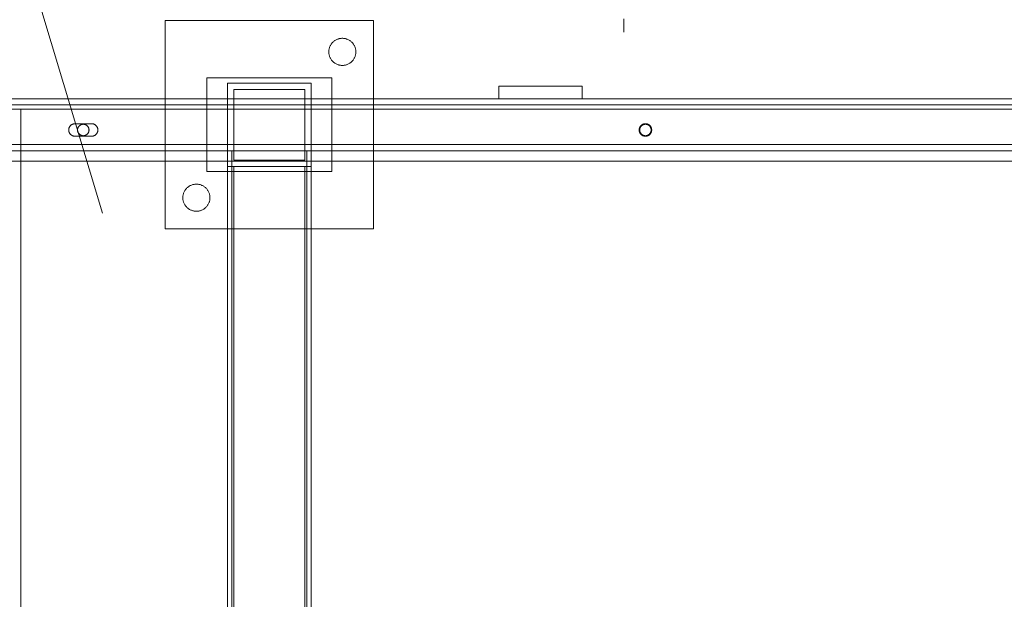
# Model space of a CAD drawing. Header units: millimetres. Extents: x -1970 to 61924, y -58230 to 6847.
# Tile 611 of 656: x 26100 to 26573, y -17990 to -17712. Entities that reach past the tile are written whole.
import ezdxf

# ---------------------------------------------------------------- set-up
doc = ezdxf.new("R2010")
doc.units = ezdxf.units.MM
doc.layers.add('COTAS_P', color=1, linetype='Continuous', lineweight=0)
doc.layers.add('superior_C05', color=7, linetype='Continuous', lineweight=0)
doc.dimstyles.new('R19_100', dxfattribs={"dimtxt": 250, "dimasz": 150, "dimexe": 150, "dimexo": 80, "dimgap": 100, "dimtad": 1, "dimtih": 1, "dimtoh": 1, "dimdsep": 46, "dimcen": 0.09, "dimadec": 0, "dimazin": 0, "dimtfac": 1, "dimtdec": 4, "dimtofl": 0, "dimtmove": 0, "dimatfit": 3, "dimfxl": 1, "dimtolj": 1, "dimtzin": 0, "dimarcsym": 0})

# ---------------------------------------------------------------- blocks, each defined once
blk = doc.blocks.new('DIM_R26_29')
at = {"layer": 'COTAS_P'}
for p, q in [((24250.07, -17080), (24400.07, -17035)), ((26750.07, -17080), (26600.07, -17035)), ((24250.07, -17980), (24250.07, -17080)), ((24250.07, -17080), (26750.07, -17080)), ((24250.07, -17080), (24400.07, -17125)), ((26750.07, -17080), (26600.07, -17125)), ((26750.07, -17980), (26750.07, -17080))]:
    blk.add_line(p, q, dxfattribs=at)
blk.add_text('2500 P', height=250, dxfattribs=at).set_placement((25500.07, -16980))
blk = doc.blocks.new('DIM_R26_42')
at = {"layer": 'COTAS_P'}
for p, q in [((26095.07, -17655), (26050.07, -17805)), ((26795.07, -17655), (26095.07, -17655)), ((26095.07, -18305), (26095.07, -17655)), ((26095.07, -17655), (26140.07, -17805)), ((26095.07, -18305), (26050.07, -18155)), ((26095.07, -18305), (26140.07, -18155)), ((26795.07, -18305), (26095.07, -18305))]:
    blk.add_line(p, q, dxfattribs=at)
blk.add_text('650 P', height=250, rotation=90, dxfattribs=at).set_placement((25995.07, -17980))

msp = doc.modelspace()

# ---------------------------------------------------------------- linework, layer by layer
at = {"layer": 'superior_C05'}
for p, q in [((26170.067, -17812.5), (26170.067, -17712.5)), ((26170.067, -17712.5), (26270.067, -17712.5)), ((26270.067, -17812.5), (26270.067, -17712.5)), ((26390.067, -17711.613), (26390.067, -17712.867)), ((26390.067, -17712.867), (26390.067, -17713.991)), ((26390.067, -17713.991), (26390.067, -17714.98)), ((26390.067, -17714.98), (26390.067, -17715.832)), ((26390.067, -17715.832), (26390.067, -17716.546)), ((26390.067, -17716.546), (26390.067, -17717.119)), ((26390.067, -17717.119), (26390.067, -17717.55)), ((26390.067, -17717.55), (26390.067, -17717.838)), ((26390.067, -17717.838), (26390.067, -17717.982)), ((26250.088, -17723.322), (26249.886, -17723.575)), ((26250.303, -17723.079), (26250.088, -17723.322)), ((26250.529, -17722.847), (26250.303, -17723.079)), ((26250.767, -17722.626), (26250.529, -17722.847)), ((26251.015, -17722.418), (26250.767, -17722.626)), ((26251.273, -17722.222), (26251.015, -17722.418)), ((26251.541, -17722.04), (26251.273, -17722.222)), ((26251.817, -17721.871), (26251.541, -17722.04)), ((26252.102, -17721.716), (26251.817, -17721.871)), ((26252.394, -17721.575), (26252.102, -17721.716)), ((26252.693, -17721.449), (26252.394, -17721.575)), ((26252.997, -17721.338), (26252.693, -17721.449)), ((26253.307, -17721.243), (26252.997, -17721.338)), ((26253.621, -17721.163), (26253.307, -17721.243)), ((26253.939, -17721.099), (26253.621, -17721.163)), ((26254.259, -17721.05), (26253.939, -17721.099)), ((26254.582, -17721.018), (26254.259, -17721.05)), ((26254.905, -17721.002), (26254.582, -17721.018)), ((26255.23, -17721.002), (26254.905, -17721.002)), ((26255.553, -17721.018), (26255.23, -17721.002)), ((26255.876, -17721.05), (26255.553, -17721.018)), ((26256.196, -17721.099), (26255.876, -17721.05)), ((26256.514, -17721.163), (26256.196, -17721.099)), ((26256.828, -17721.243), (26256.514, -17721.163)), ((26257.138, -17721.338), (26256.828, -17721.243)), ((26257.442, -17721.449), (26257.138, -17721.338)), ((26257.741, -17721.575), (26257.442, -17721.449)), ((26258.033, -17721.716), (26257.741, -17721.575)), ((26258.317, -17721.871), (26258.033, -17721.716)), ((26258.594, -17722.04), (26258.317, -17721.871)), ((26258.862, -17722.222), (26258.594, -17722.04)), ((26259.12, -17722.418), (26258.862, -17722.222)), ((26259.368, -17722.626), (26259.12, -17722.418)), ((26259.606, -17722.847), (26259.368, -17722.626)), ((26259.832, -17723.079), (26259.606, -17722.847)), ((26260.047, -17723.322), (26259.832, -17723.079)), ((26260.249, -17723.575), (26260.047, -17723.322)), ((26248.576, -17727.176), (26248.567, -17727.5)), ((26248.567, -17727.5), (26248.576, -17727.824)), ((26248.6, -17726.853), (26248.576, -17727.176)), ((26248.576, -17727.824), (26248.6, -17728.147)), ((26248.64, -17726.531), (26248.6, -17726.853)), ((26248.6, -17728.147), (26248.64, -17728.469)), ((26248.696, -17726.212), (26248.64, -17726.531)), ((26248.768, -17725.896), (26248.696, -17726.212)), ((26248.856, -17725.584), (26248.768, -17725.896)), ((26248.959, -17725.277), (26248.856, -17725.584)), ((26249.078, -17724.975), (26248.959, -17725.277)), ((26249.211, -17724.68), (26249.078, -17724.975)), ((26249.359, -17724.391), (26249.211, -17724.68)), ((26249.521, -17724.111), (26249.359, -17724.391)), ((26249.697, -17723.838), (26249.521, -17724.111)), ((26249.886, -17723.575), (26249.697, -17723.838)), ((26260.438, -17723.838), (26260.249, -17723.575)), ((26260.614, -17724.111), (26260.438, -17723.838)), ((26260.776, -17724.391), (26260.614, -17724.111)), ((26260.924, -17724.68), (26260.776, -17724.391)), ((26261.057, -17724.975), (26260.924, -17724.68)), ((26261.175, -17725.277), (26261.057, -17724.975)), ((26261.279, -17725.584), (26261.175, -17725.277)), ((26261.366, -17725.896), (26261.279, -17725.584)), ((26261.439, -17726.212), (26261.366, -17725.896)), ((26261.495, -17726.531), (26261.439, -17726.212)), ((26261.535, -17726.853), (26261.495, -17726.531)), ((26261.495, -17728.469), (26261.535, -17728.147)), ((26261.559, -17727.176), (26261.535, -17726.853)), ((26261.535, -17728.147), (26261.559, -17727.824)), ((26261.567, -17727.5), (26261.559, -17727.176)), ((26261.567, -17727.5), (26261.559, -17727.824)), ((26248.64, -17728.469), (26248.696, -17728.788)), ((26248.696, -17728.788), (26248.768, -17729.104)), ((26248.768, -17729.104), (26248.856, -17729.416)), ((26248.856, -17729.416), (26248.959, -17729.723)), ((26248.959, -17729.723), (26249.078, -17730.025)), ((26249.078, -17730.025), (26249.211, -17730.32)), ((26249.211, -17730.32), (26249.359, -17730.609)), ((26249.359, -17730.609), (26249.521, -17730.889)), ((26249.521, -17730.889), (26249.697, -17731.162)), ((26249.697, -17731.162), (26249.886, -17731.425)), ((26249.886, -17731.425), (26250.088, -17731.678)), ((26250.088, -17731.678), (26250.303, -17731.921)), ((26250.303, -17731.921), (26250.529, -17732.153)), ((26250.529, -17732.153), (26250.767, -17732.374)), ((26250.767, -17732.374), (26251.015, -17732.582)), ((26251.015, -17732.582), (26251.273, -17732.778)), ((26251.273, -17732.778), (26251.541, -17732.96)), ((26251.541, -17732.96), (26251.817, -17733.129)), ((26258.317, -17733.129), (26258.594, -17732.96)), ((26258.594, -17732.96), (26258.862, -17732.778)), ((26258.862, -17732.778), (26259.12, -17732.582)), ((26259.12, -17732.582), (26259.368, -17732.374)), ((26259.368, -17732.374), (26259.606, -17732.153)), ((26259.606, -17732.153), (26259.832, -17731.921)), ((26259.832, -17731.921), (26260.047, -17731.678)), ((26260.047, -17731.678), (26260.249, -17731.425)), ((26260.249, -17731.425), (26260.438, -17731.162)), ((26260.438, -17731.162), (26260.614, -17730.889)), ((26260.614, -17730.889), (26260.776, -17730.609)), ((26260.776, -17730.609), (26260.924, -17730.32)), ((26260.924, -17730.32), (26261.057, -17730.025)), ((26261.057, -17730.025), (26261.175, -17729.723)), ((26261.175, -17729.723), (26261.279, -17729.416)), ((26261.279, -17729.416), (26261.366, -17729.104)), ((26261.366, -17729.104), (26261.439, -17728.788)), ((26261.439, -17728.788), (26261.495, -17728.469)), ((26251.817, -17733.129), (26252.102, -17733.284)), ((26252.102, -17733.284), (26252.394, -17733.425)), ((26252.394, -17733.425), (26252.693, -17733.551)), ((26252.693, -17733.551), (26252.997, -17733.662)), ((26252.997, -17733.662), (26253.307, -17733.757)), ((26253.307, -17733.757), (26253.621, -17733.837)), ((26253.621, -17733.837), (26253.939, -17733.901)), ((26253.939, -17733.901), (26254.259, -17733.95)), ((26254.259, -17733.95), (26254.582, -17733.982)), ((26254.582, -17733.982), (26254.905, -17733.998)), ((26254.905, -17733.998), (26255.23, -17733.998)), ((26255.23, -17733.998), (26255.553, -17733.982)), ((26255.553, -17733.982), (26255.876, -17733.95)), ((26255.876, -17733.95), (26256.196, -17733.901)), ((26256.196, -17733.901), (26256.514, -17733.837)), ((26256.514, -17733.837), (26256.828, -17733.757)), ((26256.828, -17733.757), (26257.138, -17733.662)), ((26257.138, -17733.662), (26257.442, -17733.551)), ((26257.442, -17733.551), (26257.741, -17733.425)), ((26257.741, -17733.425), (26258.033, -17733.284)), ((26258.033, -17733.284), (26258.317, -17733.129)), ((26190.067, -17785), (26190.067, -17740)), ((26190.067, -17740), (26250.067, -17740)), ((26250.067, -17785), (26250.067, -17740)), ((26200.067, -17782.5), (26200.067, -17742.5)), ((26200.067, -17742.5), (26240.067, -17742.5)), ((26203.067, -17779.5), (26203.067, -17745.5)), ((26203.067, -17745.5), (26237.067, -17745.5)), ((26237.067, -17779.5), (26237.067, -17745.5)), ((26240.067, -17782.5), (26240.067, -17742.5)), ((26330.067, -17750), (26330.067, -17744)), ((26330.067, -17744), (26370.067, -17744)), ((26345.58, -17744), (26345.569, -17744)), ((26345.602, -17744), (26345.58, -17744)), ((26345.636, -17744), (26345.602, -17744)), ((26345.68, -17744), (26345.636, -17744)), ((26345.736, -17744), (26345.68, -17744)), ((26345.802, -17744), (26345.736, -17744)), ((26345.879, -17744), (26345.802, -17744)), ((26345.966, -17744), (26345.879, -17744)), ((26346.063, -17744), (26345.966, -17744)), ((26346.17, -17744), (26346.063, -17744)), ((26346.287, -17744), (26346.17, -17744)), ((26346.414, -17744), (26346.287, -17744)), ((26346.549, -17744), (26346.414, -17744)), ((26346.693, -17744), (26346.549, -17744)), ((26346.846, -17744), (26346.693, -17744)), ((26347.007, -17744), (26346.846, -17744)), ((26347.175, -17744), (26347.007, -17744)), ((26347.35, -17744), (26347.175, -17744)), ((26347.533, -17744), (26347.35, -17744)), ((26347.721, -17744), (26347.533, -17744)), ((26347.915, -17744), (26347.721, -17744)), ((26348.115, -17744), (26347.915, -17744)), ((26348.32, -17744), (26348.115, -17744)), ((26348.528, -17744), (26348.32, -17744)), ((26348.741, -17744), (26348.528, -17744)), ((26348.957, -17744), (26348.741, -17744)), ((26349.176, -17744), (26348.957, -17744)), ((26349.397, -17744), (26349.176, -17744)), ((26349.619, -17744), (26349.397, -17744)), ((26349.843, -17744), (26349.619, -17744)), ((26350.067, -17744), (26349.843, -17744)), ((26350.292, -17744), (26350.067, -17744)), ((26350.516, -17744), (26350.292, -17744)), ((26350.738, -17744), (26350.516, -17744)), ((26350.959, -17744), (26350.738, -17744)), ((26351.178, -17744), (26350.959, -17744)), ((26351.394, -17744), (26351.178, -17744)), ((26351.607, -17744), (26351.394, -17744)), ((26351.815, -17744), (26351.607, -17744)), ((26352.02, -17744), (26351.815, -17744)), ((26352.22, -17744), (26352.02, -17744)), ((26352.414, -17744), (26352.22, -17744)), ((26352.602, -17744), (26352.414, -17744)), ((26352.785, -17744), (26352.602, -17744)), ((26352.96, -17744), (26352.785, -17744)), ((26353.128, -17744), (26352.96, -17744)), ((26353.289, -17744), (26353.128, -17744)), ((26353.442, -17744), (26353.289, -17744)), ((26353.586, -17744), (26353.442, -17744)), ((26353.721, -17744), (26353.586, -17744)), ((26353.848, -17744), (26353.721, -17744)), ((26353.965, -17744), (26353.848, -17744)), ((26354.072, -17744), (26353.965, -17744)), ((26354.169, -17744), (26354.072, -17744)), ((26354.256, -17744), (26354.169, -17744)), ((26354.333, -17744), (26354.256, -17744)), ((26354.399, -17744), (26354.333, -17744)), ((26354.455, -17744), (26354.399, -17744)), ((26354.499, -17744), (26354.455, -17744)), ((26354.533, -17744), (26354.499, -17744)), ((26354.555, -17744), (26354.533, -17744)), ((26354.566, -17744), (26354.555, -17744)), ((26370.067, -17750), (26370.067, -17744)), ((24310.067, -17750), (26690.067, -17750)), ((26330.067, -17750), (26370.067, -17750)), ((26342.09, -17750), (26342.07, -17750)), ((26342.13, -17750), (26342.09, -17750)), ((26342.189, -17750), (26342.13, -17750)), ((26342.268, -17750), (26342.189, -17750)), ((26342.366, -17750), (26342.268, -17750)), ((26342.484, -17750), (26342.366, -17750)), ((26342.62, -17750), (26342.484, -17750)), ((26342.775, -17750), (26342.62, -17750)), ((26342.949, -17750), (26342.775, -17750)), ((26343.139, -17750), (26342.949, -17750)), ((26343.347, -17750), (26343.139, -17750)), ((26343.572, -17750), (26343.347, -17750)), ((26343.813, -17750), (26343.572, -17750)), ((26344.069, -17750), (26343.813, -17750)), ((26344.341, -17750), (26344.069, -17750)), ((26344.626, -17750), (26344.341, -17750)), ((26344.925, -17750), (26344.626, -17750)), ((26345.237, -17750), (26344.925, -17750)), ((26345.561, -17750), (26345.237, -17750)), ((26345.896, -17750), (26345.561, -17750)), ((26345.58, -17750), (26345.569, -17750)), ((26345.602, -17750), (26345.58, -17750)), ((26345.636, -17750), (26345.602, -17750)), ((26345.68, -17750), (26345.636, -17750)), ((26345.736, -17750), (26345.68, -17750)), ((26345.802, -17750), (26345.736, -17750)), ((26345.879, -17750), (26345.802, -17750)), ((26345.966, -17750), (26345.879, -17750)), ((26346.241, -17750), (26345.896, -17750)), ((26346.063, -17750), (26345.966, -17750)), ((26346.17, -17750), (26346.063, -17750)), ((26346.287, -17750), (26346.17, -17750)), ((26346.596, -17750), (26346.241, -17750)), ((26346.414, -17750), (26346.287, -17750)), ((26346.549, -17750), (26346.414, -17750)), ((26346.693, -17750), (26346.549, -17750)), ((26346.96, -17750), (26346.596, -17750)), ((26346.846, -17750), (26346.693, -17750)), ((26347.007, -17750), (26346.846, -17750)), ((26347.331, -17750), (26346.96, -17750)), ((26347.175, -17750), (26347.007, -17750)), ((26347.35, -17750), (26347.175, -17750)), ((26347.709, -17750), (26347.331, -17750)), ((26347.533, -17750), (26347.35, -17750)), ((26347.721, -17750), (26347.533, -17750)), ((26348.093, -17750), (26347.709, -17750)), ((26347.915, -17750), (26347.721, -17750)), ((26348.115, -17750), (26347.915, -17750)), ((26348.482, -17750), (26348.093, -17750)), ((26348.32, -17750), (26348.115, -17750)), ((26348.528, -17750), (26348.32, -17750)), ((26348.875, -17750), (26348.482, -17750)), ((26348.741, -17750), (26348.528, -17750)), ((26348.957, -17750), (26348.741, -17750)), ((26349.271, -17750), (26348.875, -17750)), ((26349.176, -17750), (26348.957, -17750)), ((26349.397, -17750), (26349.176, -17750)), ((26349.669, -17750), (26349.271, -17750)), ((26349.619, -17750), (26349.397, -17750)), ((26349.843, -17750), (26349.619, -17750)), ((26350.067, -17750), (26349.669, -17750)), ((26350.067, -17750), (26349.843, -17750)), ((26350.292, -17750), (26350.067, -17750)), ((26350.067, -17750), (26350.466, -17750)), ((26350.516, -17750), (26350.292, -17750)), ((26350.466, -17750), (26350.864, -17750)), ((26350.738, -17750), (26350.516, -17750)), ((26350.959, -17750), (26350.738, -17750)), ((26350.864, -17750), (26351.26, -17750)), ((26351.178, -17750), (26350.959, -17750)), ((26351.394, -17750), (26351.178, -17750)), ((26351.26, -17750), (26351.653, -17750)), ((26351.607, -17750), (26351.394, -17750)), ((26351.815, -17750), (26351.607, -17750)), ((26351.653, -17750), (26352.042, -17750)), ((26352.02, -17750), (26351.815, -17750)), ((26352.22, -17750), (26352.02, -17750)), ((26352.042, -17750), (26352.426, -17750)), ((26352.414, -17750), (26352.22, -17750)), ((26352.602, -17750), (26352.414, -17750)), ((26352.426, -17750), (26352.804, -17750)), ((26352.785, -17750), (26352.602, -17750)), ((26352.96, -17750), (26352.785, -17750)), ((26352.804, -17750), (26353.175, -17750)), ((26353.128, -17750), (26352.96, -17750)), ((26353.289, -17750), (26353.128, -17750)), ((26353.175, -17750), (26353.539, -17750)), ((26353.442, -17750), (26353.289, -17750)), ((26353.586, -17750), (26353.442, -17750)), ((26353.539, -17750), (26353.894, -17750)), ((26353.721, -17750), (26353.586, -17750)), ((26353.848, -17750), (26353.721, -17750)), ((26353.965, -17750), (26353.848, -17750)), ((26353.894, -17750), (26354.239, -17750)), ((26354.072, -17750), (26353.965, -17750)), ((26354.169, -17750), (26354.072, -17750)), ((26354.256, -17750), (26354.169, -17750)), ((26354.239, -17750), (26354.574, -17750)), ((26354.333, -17750), (26354.256, -17750)), ((26354.399, -17750), (26354.333, -17750)), ((26354.455, -17750), (26354.399, -17750)), ((26354.499, -17750), (26354.455, -17750)), ((26354.533, -17750), (26354.499, -17750)), ((26354.555, -17750), (26354.533, -17750)), ((26354.566, -17750), (26354.555, -17750)), ((26354.574, -17750), (26354.898, -17750)), ((26354.898, -17750), (26355.21, -17750)), ((26355.21, -17750), (26355.509, -17750)), ((26355.509, -17750), (26355.794, -17750)), ((26355.794, -17750), (26356.066, -17750)), ((26356.066, -17750), (26356.322, -17750)), ((26356.322, -17750), (26356.563, -17750)), ((26356.563, -17750), (26356.788, -17750)), ((26356.788, -17750), (26356.996, -17750)), ((26356.996, -17750), (26357.186, -17750)), ((26357.186, -17750), (26357.36, -17750)), ((26357.36, -17750), (26357.514, -17750)), ((26357.514, -17750), (26357.651, -17750)), ((26357.651, -17750), (26357.768, -17750)), ((26357.768, -17750), (26357.867, -17750)), ((26357.867, -17750), (26357.946, -17750)), ((26357.946, -17750), (26358.005, -17750)), ((26358.005, -17750), (26358.045, -17750)), ((26358.045, -17750), (26358.065, -17750)), ((24300.067, -17755), (26700.067, -17755)), ((24310.067, -17753), (26690.067, -17753)), ((24310.067, -17755), (26690.067, -17755)), ((26100.817, -18205), (26100.817, -17755)), ((26100.817, -17755), (26700.067, -17755)), ((26123.826, -17764.776), (26123.818, -17764.925)), ((26123.818, -17764.925), (26123.818, -17765.075)), ((26123.818, -17765.075), (26123.826, -17765.224)), ((26123.841, -17764.627), (26123.826, -17764.776)), ((26123.826, -17765.224), (26123.841, -17765.373)), ((26123.863, -17764.479), (26123.841, -17764.627)), ((26123.841, -17765.373), (26123.863, -17765.521)), ((26123.893, -17764.332), (26123.863, -17764.479)), ((26123.863, -17765.521), (26123.893, -17765.668)), ((26123.93, -17764.187), (26123.893, -17764.332)), ((26123.893, -17765.668), (26123.93, -17765.813)), ((26123.974, -17764.045), (26123.93, -17764.187)), ((26123.93, -17765.813), (26123.974, -17765.955)), ((26124.025, -17763.904), (26123.974, -17764.045)), ((26123.974, -17765.955), (26124.025, -17766.096)), ((26124.083, -17763.766), (26124.025, -17763.904)), ((26124.148, -17763.631), (26124.083, -17763.766)), ((26124.219, -17763.5), (26124.148, -17763.631)), ((26124.297, -17763.372), (26124.219, -17763.5)), ((26124.382, -17763.249), (26124.297, -17763.372)), ((26124.472, -17763.13), (26124.382, -17763.249)), ((26124.568, -17763.015), (26124.472, -17763.13)), ((26124.67, -17762.905), (26124.568, -17763.015)), ((26124.777, -17762.801), (26124.67, -17762.905)), ((26124.889, -17762.702), (26124.777, -17762.801)), ((26125.006, -17762.609), (26124.889, -17762.702)), ((26125.128, -17762.521), (26125.006, -17762.609)), ((26125.253, -17762.44), (26125.128, -17762.521)), ((26125.383, -17762.365), (26125.253, -17762.44)), ((26125.516, -17762.297), (26125.383, -17762.365)), ((26125.652, -17762.236), (26125.516, -17762.297)), ((26125.791, -17762.181), (26125.652, -17762.236)), ((26125.933, -17762.133), (26125.791, -17762.181)), ((26126.077, -17762.093), (26125.933, -17762.133)), ((26126.223, -17762.059), (26126.077, -17762.093)), ((26126.37, -17762.034), (26126.223, -17762.059)), ((26126.519, -17762.015), (26126.37, -17762.034)), ((26126.668, -17762.004), (26126.519, -17762.015)), ((26126.817, -17762), (26126.668, -17762.004)), ((26126.817, -17762), (26134.817, -17762)), ((26128.071, -17764.863), (26128.067, -17765)), ((26128.067, -17765), (26128.071, -17765.137)), ((26128.081, -17764.726), (26128.071, -17764.863)), ((26128.071, -17765.137), (26128.081, -17765.274)), ((26128.098, -17764.59), (26128.081, -17764.726)), ((26128.081, -17765.274), (26128.098, -17765.41)), ((26128.122, -17764.455), (26128.098, -17764.59)), ((26128.098, -17765.41), (26128.122, -17765.545)), ((26128.153, -17764.321), (26128.122, -17764.455)), ((26128.122, -17765.545), (26128.153, -17765.679)), ((26128.19, -17764.189), (26128.153, -17764.321)), ((26128.153, -17765.679), (26128.19, -17765.811)), ((26128.233, -17764.059), (26128.19, -17764.189)), ((26128.19, -17765.811), (26128.233, -17765.941)), ((26128.283, -17763.932), (26128.233, -17764.059)), ((26128.233, -17765.941), (26128.283, -17766.068)), ((26128.34, -17763.807), (26128.283, -17763.932)), ((26128.402, -17763.685), (26128.34, -17763.807)), ((26128.471, -17763.566), (26128.402, -17763.685)), ((26128.545, -17763.451), (26128.471, -17763.566)), ((26128.625, -17763.34), (26128.545, -17763.451)), ((26128.711, -17763.232), (26128.625, -17763.34)), ((26128.802, -17763.13), (26128.711, -17763.232)), ((26128.897, -17763.031), (26128.802, -17763.13)), ((26128.998, -17762.938), (26128.897, -17763.031)), ((26129.103, -17762.85), (26128.998, -17762.938)), ((26129.212, -17762.767), (26129.103, -17762.85)), ((26129.325, -17762.69), (26129.212, -17762.767)), ((26129.442, -17762.618), (26129.325, -17762.69)), ((26129.563, -17762.553), (26129.442, -17762.618)), ((26129.686, -17762.493), (26129.563, -17762.553)), ((26129.813, -17762.44), (26129.686, -17762.493)), ((26129.942, -17762.393), (26129.813, -17762.44)), ((26130.073, -17762.353), (26129.942, -17762.393)), ((26130.206, -17762.319), (26130.073, -17762.353)), ((26130.34, -17762.292), (26130.206, -17762.319)), ((26130.476, -17762.271), (26130.34, -17762.292)), ((26130.612, -17762.258), (26130.476, -17762.271)), ((26130.749, -17762.251), (26130.612, -17762.258)), ((26130.886, -17762.251), (26130.749, -17762.251)), ((26131.023, -17762.258), (26130.886, -17762.251)), ((26131.159, -17762.271), (26131.023, -17762.258)), ((26131.295, -17762.292), (26131.159, -17762.271)), ((26131.429, -17762.319), (26131.295, -17762.292)), ((26131.562, -17762.353), (26131.429, -17762.319)), ((26131.693, -17762.393), (26131.562, -17762.353)), ((26131.822, -17762.44), (26131.693, -17762.393)), ((26131.949, -17762.493), (26131.822, -17762.44)), ((26132.072, -17762.553), (26131.949, -17762.493)), ((26132.192, -17762.618), (26132.072, -17762.553)), ((26132.309, -17762.69), (26132.192, -17762.618)), ((26132.423, -17762.767), (26132.309, -17762.69)), ((26132.532, -17762.85), (26132.423, -17762.767)), ((26132.637, -17762.938), (26132.532, -17762.85)), ((26132.738, -17763.031), (26132.637, -17762.938)), ((26132.833, -17763.13), (26132.738, -17763.031)), ((26132.924, -17763.232), (26132.833, -17763.13)), ((26133.01, -17763.34), (26132.924, -17763.232)), ((26133.09, -17763.451), (26133.01, -17763.34)), ((26133.164, -17763.566), (26133.09, -17763.451)), ((26133.233, -17763.685), (26133.164, -17763.566)), ((26133.295, -17763.807), (26133.233, -17763.685)), ((26133.352, -17763.932), (26133.295, -17763.807)), ((26133.402, -17764.059), (26133.352, -17763.932)), ((26133.352, -17766.068), (26133.402, -17765.941)), ((26133.445, -17764.189), (26133.402, -17764.059)), ((26133.402, -17765.941), (26133.445, -17765.811)), ((26133.482, -17764.321), (26133.445, -17764.189)), ((26133.445, -17765.811), (26133.482, -17765.679)), ((26133.513, -17764.455), (26133.482, -17764.321)), ((26133.482, -17765.679), (26133.513, -17765.545)), ((26133.537, -17764.59), (26133.513, -17764.455)), ((26133.513, -17765.545), (26133.537, -17765.41)), ((26133.554, -17764.726), (26133.537, -17764.59)), ((26133.537, -17765.41), (26133.554, -17765.274)), ((26133.564, -17764.863), (26133.554, -17764.726)), ((26133.554, -17765.274), (26133.564, -17765.137)), ((26133.567, -17765), (26133.564, -17764.863)), ((26133.567, -17765), (26133.564, -17765.137)), ((26134.817, -17762), (26134.965, -17762.004)), ((26135.112, -17762.014), (26134.965, -17762.004)), ((26135.258, -17762.032), (26135.112, -17762.014)), ((26135.403, -17762.058), (26135.258, -17762.032)), ((26135.546, -17762.09), (26135.403, -17762.058)), ((26135.688, -17762.129), (26135.546, -17762.09)), ((26135.828, -17762.175), (26135.688, -17762.129)), ((26135.966, -17762.228), (26135.828, -17762.175)), ((26136.1, -17762.288), (26135.966, -17762.228)), ((26136.232, -17762.354), (26136.1, -17762.288)), ((26136.36, -17762.427), (26136.232, -17762.354)), ((26136.484, -17762.506), (26136.36, -17762.427)), ((26136.605, -17762.59), (26136.484, -17762.506)), ((26136.721, -17762.681), (26136.605, -17762.59)), ((26136.832, -17762.777), (26136.721, -17762.681)), ((26136.939, -17762.879), (26136.832, -17762.777)), ((26137.04, -17762.985), (26136.939, -17762.879)), ((26137.137, -17763.097), (26137.04, -17762.985)), ((26137.227, -17763.213), (26137.137, -17763.097)), ((26137.312, -17763.333), (26137.227, -17763.213)), ((26137.391, -17763.458), (26137.312, -17763.333)), ((26137.463, -17763.586), (26137.391, -17763.458)), ((26137.529, -17763.717), (26137.463, -17763.586)), ((26137.589, -17763.852), (26137.529, -17763.717)), ((26137.642, -17763.989), (26137.589, -17763.852)), ((26137.589, -17766.148), (26137.642, -17766.011)), ((26137.688, -17764.129), (26137.642, -17763.989)), ((26137.642, -17766.011), (26137.688, -17765.871)), ((26137.728, -17764.271), (26137.688, -17764.129)), ((26137.688, -17765.871), (26137.728, -17765.729)), ((26137.76, -17764.415), (26137.728, -17764.271)), ((26137.728, -17765.729), (26137.76, -17765.585)), ((26137.785, -17764.56), (26137.76, -17764.415)), ((26137.76, -17765.585), (26137.785, -17765.44)), ((26137.803, -17764.706), (26137.785, -17764.56)), ((26137.785, -17765.44), (26137.803, -17765.294)), ((26137.814, -17764.853), (26137.803, -17764.706)), ((26137.803, -17765.294), (26137.814, -17765.147)), ((26137.817, -17765), (26137.814, -17764.853)), ((26137.817, -17765), (26137.814, -17765.147)), ((26397.446, -17764.85), (26397.442, -17765)), ((26397.442, -17765), (26397.446, -17765.15)), ((26397.457, -17764.701), (26397.446, -17764.85)), ((26397.446, -17765.15), (26397.457, -17765.299)), ((26397.476, -17764.553), (26397.457, -17764.701)), ((26397.457, -17765.299), (26397.476, -17765.447)), ((26397.502, -17764.406), (26397.476, -17764.553)), ((26397.476, -17765.447), (26397.502, -17765.594)), ((26397.535, -17764.26), (26397.502, -17764.406)), ((26397.502, -17765.594), (26397.535, -17765.74)), ((26397.576, -17764.116), (26397.535, -17764.26)), ((26397.535, -17765.74), (26397.576, -17765.884)), ((26397.623, -17763.974), (26397.576, -17764.116)), ((26397.576, -17765.884), (26397.623, -17766.026)), ((26397.678, -17763.835), (26397.623, -17763.974)), ((26397.623, -17766.026), (26397.678, -17766.165)), ((26397.74, -17763.698), (26397.678, -17763.835)), ((26397.696, -17764.863), (26397.692, -17765)), ((26397.692, -17765), (26397.696, -17765.137)), ((26397.706, -17764.726), (26397.696, -17764.863)), ((26397.696, -17765.137), (26397.706, -17765.274)), ((26397.723, -17764.59), (26397.706, -17764.726)), ((26397.706, -17765.274), (26397.723, -17765.41)), ((26397.747, -17764.455), (26397.723, -17764.59)), ((26397.723, -17765.41), (26397.747, -17765.545)), ((26397.808, -17763.565), (26397.74, -17763.698)), ((26397.778, -17764.321), (26397.747, -17764.455)), ((26397.747, -17765.545), (26397.778, -17765.679)), ((26397.815, -17764.189), (26397.778, -17764.321)), ((26397.778, -17765.679), (26397.815, -17765.811)), ((26397.883, -17763.436), (26397.808, -17763.565)), ((26397.858, -17764.059), (26397.815, -17764.189)), ((26397.815, -17765.811), (26397.858, -17765.941)), ((26397.908, -17763.932), (26397.858, -17764.059)), ((26397.858, -17765.941), (26397.908, -17766.068)), ((26397.964, -17763.31), (26397.883, -17763.436)), ((26397.965, -17763.807), (26397.908, -17763.932)), ((26398.051, -17763.189), (26397.964, -17763.31)), ((26398.027, -17763.685), (26397.965, -17763.807)), ((26398.096, -17763.566), (26398.027, -17763.685)), ((26398.144, -17763.072), (26398.051, -17763.189)), ((26398.17, -17763.451), (26398.096, -17763.566)), ((26398.243, -17762.959), (26398.144, -17763.072)), ((26398.25, -17763.34), (26398.17, -17763.451)), ((26398.348, -17762.852), (26398.243, -17762.959)), ((26398.336, -17763.232), (26398.25, -17763.34)), ((26398.427, -17763.13), (26398.336, -17763.232)), ((26398.457, -17762.751), (26398.348, -17762.852)), ((26398.522, -17763.031), (26398.427, -17763.13)), ((26398.572, -17762.655), (26398.457, -17762.751)), ((26398.623, -17762.938), (26398.522, -17763.031)), ((26398.691, -17762.564), (26398.572, -17762.655)), ((26398.728, -17762.85), (26398.623, -17762.938)), ((26398.815, -17762.48), (26398.691, -17762.564)), ((26398.837, -17762.767), (26398.728, -17762.85)), ((26398.942, -17762.402), (26398.815, -17762.48)), ((26398.95, -17762.69), (26398.837, -17762.767)), ((26399.074, -17762.33), (26398.942, -17762.402)), ((26399.067, -17762.618), (26398.95, -17762.69)), ((26399.188, -17762.553), (26399.067, -17762.618)), ((26399.209, -17762.265), (26399.074, -17762.33)), ((26399.311, -17762.493), (26399.188, -17762.553)), ((26399.346, -17762.207), (26399.209, -17762.265)), ((26399.438, -17762.44), (26399.311, -17762.493)), ((26399.487, -17762.156), (26399.346, -17762.207)), ((26399.567, -17762.393), (26399.438, -17762.44)), ((26399.63, -17762.112), (26399.487, -17762.156)), ((26399.698, -17762.353), (26399.567, -17762.393)), ((26399.775, -17762.075), (26399.63, -17762.112)), ((26399.831, -17762.319), (26399.698, -17762.353)), ((26399.922, -17762.046), (26399.775, -17762.075)), ((26399.965, -17762.292), (26399.831, -17762.319)), ((26400.069, -17762.023), (26399.922, -17762.046)), ((26400.101, -17762.271), (26399.965, -17762.292)), ((26400.218, -17762.008), (26400.069, -17762.023)), ((26400.237, -17762.258), (26400.101, -17762.271)), ((26400.368, -17762.001), (26400.218, -17762.008)), ((26400.374, -17762.251), (26400.237, -17762.258)), ((26400.517, -17762.001), (26400.368, -17762.001)), ((26400.511, -17762.251), (26400.374, -17762.251)), ((26400.648, -17762.258), (26400.511, -17762.251)), ((26400.667, -17762.008), (26400.517, -17762.001)), ((26400.784, -17762.271), (26400.648, -17762.258)), ((26400.816, -17762.023), (26400.667, -17762.008)), ((26400.92, -17762.292), (26400.784, -17762.271)), ((26400.963, -17762.046), (26400.816, -17762.023)), ((26401.054, -17762.319), (26400.92, -17762.292)), ((26401.11, -17762.075), (26400.963, -17762.046)), ((26401.187, -17762.353), (26401.054, -17762.319)), ((26401.255, -17762.112), (26401.11, -17762.075)), ((26401.318, -17762.393), (26401.187, -17762.353)), ((26401.398, -17762.156), (26401.255, -17762.112)), ((26401.447, -17762.44), (26401.318, -17762.393)), ((26401.539, -17762.207), (26401.398, -17762.156)), ((26401.574, -17762.493), (26401.447, -17762.44)), ((26401.676, -17762.265), (26401.539, -17762.207)), ((26401.697, -17762.553), (26401.574, -17762.493)), ((26401.811, -17762.33), (26401.676, -17762.265)), ((26401.817, -17762.618), (26401.697, -17762.553)), ((26401.942, -17762.402), (26401.811, -17762.33)), ((26401.934, -17762.69), (26401.817, -17762.618)), ((26402.048, -17762.767), (26401.934, -17762.69)), ((26402.07, -17762.48), (26401.942, -17762.402)), ((26402.157, -17762.85), (26402.048, -17762.767)), ((26402.194, -17762.564), (26402.07, -17762.48)), ((26402.262, -17762.938), (26402.157, -17762.85)), ((26402.313, -17762.655), (26402.194, -17762.564)), ((26402.363, -17763.031), (26402.262, -17762.938)), ((26402.428, -17762.751), (26402.313, -17762.655)), ((26402.458, -17763.13), (26402.363, -17763.031)), ((26402.537, -17762.852), (26402.428, -17762.751)), ((26402.549, -17763.232), (26402.458, -17763.13)), ((26402.642, -17762.959), (26402.537, -17762.852)), ((26402.635, -17763.34), (26402.549, -17763.232)), ((26402.715, -17763.451), (26402.635, -17763.34)), ((26402.741, -17763.072), (26402.642, -17762.959)), ((26402.789, -17763.566), (26402.715, -17763.451)), ((26402.834, -17763.189), (26402.741, -17763.072)), ((26402.858, -17763.685), (26402.789, -17763.566)), ((26402.921, -17763.31), (26402.834, -17763.189)), ((26402.92, -17763.807), (26402.858, -17763.685)), ((26402.977, -17763.932), (26402.92, -17763.807)), ((26403.002, -17763.436), (26402.921, -17763.31)), ((26403.027, -17764.059), (26402.977, -17763.932)), ((26402.977, -17766.068), (26403.027, -17765.941)), ((26403.077, -17763.565), (26403.002, -17763.436)), ((26403.07, -17764.189), (26403.027, -17764.059)), ((26403.027, -17765.941), (26403.07, -17765.811)), ((26403.107, -17764.321), (26403.07, -17764.189)), ((26403.07, -17765.811), (26403.107, -17765.679)), ((26403.145, -17763.698), (26403.077, -17763.565)), ((26403.138, -17764.455), (26403.107, -17764.321)), ((26403.107, -17765.679), (26403.138, -17765.545)), ((26403.162, -17764.59), (26403.138, -17764.455)), ((26403.138, -17765.545), (26403.162, -17765.41)), ((26403.207, -17763.835), (26403.145, -17763.698)), ((26403.179, -17764.726), (26403.162, -17764.59)), ((26403.162, -17765.41), (26403.179, -17765.274)), ((26403.189, -17764.863), (26403.179, -17764.726)), ((26403.179, -17765.274), (26403.189, -17765.137)), ((26403.192, -17765), (26403.189, -17764.863)), ((26403.192, -17765), (26403.189, -17765.137)), ((26403.262, -17763.974), (26403.207, -17763.835)), ((26403.207, -17766.165), (26403.262, -17766.026)), ((26403.309, -17764.116), (26403.262, -17763.974)), ((26403.262, -17766.026), (26403.309, -17765.884)), ((26403.35, -17764.26), (26403.309, -17764.116)), ((26403.309, -17765.884), (26403.35, -17765.74)), ((26403.383, -17764.406), (26403.35, -17764.26)), ((26403.35, -17765.74), (26403.383, -17765.594)), ((26403.409, -17764.553), (26403.383, -17764.406)), ((26403.383, -17765.594), (26403.409, -17765.447)), ((26403.428, -17764.701), (26403.409, -17764.553)), ((26403.409, -17765.447), (26403.428, -17765.299)), ((26403.439, -17764.85), (26403.428, -17764.701)), ((26403.428, -17765.299), (26403.439, -17765.15)), ((26403.442, -17765), (26403.439, -17764.85)), ((26403.442, -17765), (26403.439, -17765.15)), ((26124.025, -17766.096), (26124.083, -17766.234)), ((26124.083, -17766.234), (26124.148, -17766.369)), ((26124.148, -17766.369), (26124.219, -17766.5)), ((26124.219, -17766.5), (26124.297, -17766.628)), ((26124.297, -17766.628), (26124.382, -17766.751)), ((26124.382, -17766.751), (26124.472, -17766.87)), ((26124.472, -17766.87), (26124.568, -17766.985)), ((26124.568, -17766.985), (26124.67, -17767.095)), ((26124.67, -17767.095), (26124.777, -17767.199)), ((26124.777, -17767.199), (26124.889, -17767.298)), ((26124.889, -17767.298), (26125.006, -17767.391)), ((26125.006, -17767.391), (26125.128, -17767.479)), ((26125.128, -17767.479), (26125.253, -17767.56)), ((26125.253, -17767.56), (26125.383, -17767.635)), ((26125.383, -17767.635), (26125.516, -17767.703)), ((26125.516, -17767.703), (26125.652, -17767.764)), ((26125.652, -17767.764), (26125.791, -17767.819)), ((26125.791, -17767.819), (26125.933, -17767.867)), ((26125.933, -17767.867), (26126.077, -17767.907)), ((26126.077, -17767.907), (26126.223, -17767.941)), ((26126.223, -17767.941), (26126.37, -17767.966)), ((26126.37, -17767.966), (26126.519, -17767.985)), ((26126.519, -17767.985), (26126.668, -17767.996)), ((26126.668, -17767.996), (26126.817, -17768)), ((26126.817, -17768), (26134.817, -17768)), ((26128.283, -17766.068), (26128.34, -17766.193)), ((26128.34, -17766.193), (26128.402, -17766.315)), ((26128.402, -17766.315), (26128.471, -17766.434)), ((26128.471, -17766.434), (26128.545, -17766.549)), ((26128.545, -17766.549), (26128.625, -17766.66)), ((26128.625, -17766.66), (26128.711, -17766.768)), ((26128.711, -17766.768), (26128.802, -17766.87)), ((26128.802, -17766.87), (26128.897, -17766.969)), ((26128.897, -17766.969), (26128.998, -17767.062)), ((26128.998, -17767.062), (26129.103, -17767.15)), ((26129.103, -17767.15), (26129.212, -17767.233)), ((26129.212, -17767.233), (26129.325, -17767.31)), ((26129.325, -17767.31), (26129.442, -17767.382)), ((26129.442, -17767.382), (26129.563, -17767.447)), ((26129.563, -17767.447), (26129.686, -17767.507)), ((26129.686, -17767.507), (26129.813, -17767.56)), ((26129.813, -17767.56), (26129.942, -17767.607)), ((26129.942, -17767.607), (26130.073, -17767.647)), ((26130.073, -17767.647), (26130.206, -17767.681)), ((26130.206, -17767.681), (26130.34, -17767.708)), ((26130.34, -17767.708), (26130.476, -17767.729)), ((26130.476, -17767.729), (26130.612, -17767.742)), ((26130.612, -17767.742), (26130.749, -17767.749)), ((26130.749, -17767.749), (26130.886, -17767.749)), ((26130.886, -17767.749), (26131.023, -17767.742)), ((26131.023, -17767.742), (26131.159, -17767.729)), ((26131.159, -17767.729), (26131.295, -17767.708)), ((26131.295, -17767.708), (26131.429, -17767.681)), ((26131.429, -17767.681), (26131.562, -17767.647)), ((26131.562, -17767.647), (26131.693, -17767.607)), ((26131.693, -17767.607), (26131.822, -17767.56)), ((26131.822, -17767.56), (26131.949, -17767.507)), ((26131.949, -17767.507), (26132.072, -17767.447)), ((26132.072, -17767.447), (26132.192, -17767.382)), ((26132.192, -17767.382), (26132.309, -17767.31)), ((26132.309, -17767.31), (26132.423, -17767.233)), ((26132.423, -17767.233), (26132.532, -17767.15)), ((26132.532, -17767.15), (26132.637, -17767.062)), ((26132.637, -17767.062), (26132.738, -17766.969)), ((26132.738, -17766.969), (26132.833, -17766.87)), ((26132.833, -17766.87), (26132.924, -17766.768)), ((26132.924, -17766.768), (26133.01, -17766.66)), ((26133.01, -17766.66), (26133.09, -17766.549)), ((26133.09, -17766.549), (26133.164, -17766.434)), ((26133.164, -17766.434), (26133.233, -17766.315)), ((26133.233, -17766.315), (26133.295, -17766.193)), ((26133.295, -17766.193), (26133.352, -17766.068)), ((26134.817, -17768), (26134.965, -17767.996)), ((26134.965, -17767.996), (26135.112, -17767.986)), ((26135.112, -17767.986), (26135.258, -17767.968)), ((26135.258, -17767.968), (26135.403, -17767.942)), ((26135.403, -17767.942), (26135.546, -17767.91)), ((26135.546, -17767.91), (26135.688, -17767.871)), ((26135.688, -17767.871), (26135.828, -17767.825)), ((26135.828, -17767.825), (26135.966, -17767.772)), ((26135.966, -17767.772), (26136.1, -17767.712)), ((26136.1, -17767.712), (26136.232, -17767.646)), ((26136.232, -17767.646), (26136.36, -17767.573)), ((26136.36, -17767.573), (26136.484, -17767.494)), ((26136.484, -17767.494), (26136.605, -17767.41)), ((26136.605, -17767.41), (26136.721, -17767.319)), ((26136.721, -17767.319), (26136.832, -17767.223)), ((26136.832, -17767.223), (26136.939, -17767.121)), ((26136.939, -17767.121), (26137.04, -17767.015)), ((26137.04, -17767.015), (26137.137, -17766.903)), ((26137.137, -17766.903), (26137.227, -17766.787)), ((26137.227, -17766.787), (26137.312, -17766.667)), ((26137.312, -17766.667), (26137.391, -17766.542)), ((26137.391, -17766.542), (26137.463, -17766.414)), ((26137.463, -17766.414), (26137.529, -17766.283)), ((26137.529, -17766.283), (26137.589, -17766.148)), ((26397.678, -17766.165), (26397.74, -17766.302)), ((26397.74, -17766.302), (26397.808, -17766.435)), ((26397.808, -17766.435), (26397.883, -17766.564)), ((26397.883, -17766.564), (26397.964, -17766.69)), ((26397.908, -17766.068), (26397.965, -17766.193)), ((26397.964, -17766.69), (26398.051, -17766.811)), ((26397.965, -17766.193), (26398.027, -17766.315)), ((26398.027, -17766.315), (26398.096, -17766.434)), ((26398.051, -17766.811), (26398.144, -17766.928)), ((26398.096, -17766.434), (26398.17, -17766.549)), ((26398.144, -17766.928), (26398.243, -17767.041)), ((26398.17, -17766.549), (26398.25, -17766.66)), ((26398.243, -17767.041), (26398.348, -17767.148)), ((26398.25, -17766.66), (26398.336, -17766.768)), ((26398.336, -17766.768), (26398.427, -17766.87)), ((26398.348, -17767.148), (26398.457, -17767.249)), ((26398.427, -17766.87), (26398.522, -17766.969)), ((26398.457, -17767.249), (26398.572, -17767.345)), ((26398.522, -17766.969), (26398.623, -17767.062)), ((26398.572, -17767.345), (26398.691, -17767.436)), ((26398.623, -17767.062), (26398.728, -17767.15)), ((26398.691, -17767.436), (26398.815, -17767.52)), ((26398.728, -17767.15), (26398.837, -17767.233)), ((26398.815, -17767.52), (26398.942, -17767.598)), ((26398.837, -17767.233), (26398.95, -17767.31)), ((26398.942, -17767.598), (26399.074, -17767.67)), ((26398.95, -17767.31), (26399.067, -17767.382)), ((26399.067, -17767.382), (26399.188, -17767.447)), ((26399.074, -17767.67), (26399.209, -17767.735)), ((26399.188, -17767.447), (26399.311, -17767.507)), ((26399.209, -17767.735), (26399.346, -17767.793)), ((26399.311, -17767.507), (26399.438, -17767.56)), ((26399.346, -17767.793), (26399.487, -17767.844)), ((26399.438, -17767.56), (26399.567, -17767.607)), ((26399.487, -17767.844), (26399.63, -17767.888)), ((26399.567, -17767.607), (26399.698, -17767.647)), ((26399.63, -17767.888), (26399.775, -17767.925)), ((26399.698, -17767.647), (26399.831, -17767.681)), ((26399.775, -17767.925), (26399.922, -17767.954)), ((26399.831, -17767.681), (26399.965, -17767.708)), ((26399.922, -17767.954), (26400.069, -17767.977)), ((26399.965, -17767.708), (26400.101, -17767.729)), ((26400.069, -17767.977), (26400.218, -17767.992)), ((26400.101, -17767.729), (26400.237, -17767.742)), ((26400.218, -17767.992), (26400.368, -17767.999)), ((26400.237, -17767.742), (26400.374, -17767.749)), ((26400.368, -17767.999), (26400.517, -17767.999)), ((26400.374, -17767.749), (26400.511, -17767.749)), ((26400.511, -17767.749), (26400.648, -17767.742)), ((26400.517, -17767.999), (26400.667, -17767.992)), ((26400.648, -17767.742), (26400.784, -17767.729)), ((26400.667, -17767.992), (26400.816, -17767.977)), ((26400.784, -17767.729), (26400.92, -17767.708)), ((26400.816, -17767.977), (26400.963, -17767.954)), ((26400.92, -17767.708), (26401.054, -17767.681)), ((26400.963, -17767.954), (26401.11, -17767.925)), ((26401.054, -17767.681), (26401.187, -17767.647)), ((26401.11, -17767.925), (26401.255, -17767.888)), ((26401.187, -17767.647), (26401.318, -17767.607)), ((26401.255, -17767.888), (26401.398, -17767.844)), ((26401.318, -17767.607), (26401.447, -17767.56)), ((26401.398, -17767.844), (26401.539, -17767.793)), ((26401.447, -17767.56), (26401.574, -17767.507)), ((26401.539, -17767.793), (26401.676, -17767.735)), ((26401.574, -17767.507), (26401.697, -17767.447)), ((26401.676, -17767.735), (26401.811, -17767.67)), ((26401.697, -17767.447), (26401.817, -17767.382)), ((26401.811, -17767.67), (26401.942, -17767.598)), ((26401.817, -17767.382), (26401.934, -17767.31)), ((26401.934, -17767.31), (26402.048, -17767.233)), ((26401.942, -17767.598), (26402.07, -17767.52)), ((26402.048, -17767.233), (26402.157, -17767.15)), ((26402.07, -17767.52), (26402.194, -17767.436)), ((26402.157, -17767.15), (26402.262, -17767.062)), ((26402.194, -17767.436), (26402.313, -17767.345)), ((26402.262, -17767.062), (26402.363, -17766.969)), ((26402.313, -17767.345), (26402.428, -17767.249)), ((26402.363, -17766.969), (26402.458, -17766.87)), ((26402.428, -17767.249), (26402.537, -17767.148)), ((26402.458, -17766.87), (26402.549, -17766.768)), ((26402.537, -17767.148), (26402.642, -17767.041)), ((26402.549, -17766.768), (26402.635, -17766.66)), ((26402.635, -17766.66), (26402.715, -17766.549)), ((26402.642, -17767.041), (26402.741, -17766.928)), ((26402.715, -17766.549), (26402.789, -17766.434)), ((26402.741, -17766.928), (26402.834, -17766.811)), ((26402.789, -17766.434), (26402.858, -17766.315)), ((26402.834, -17766.811), (26402.921, -17766.69)), ((26402.858, -17766.315), (26402.92, -17766.193)), ((26402.92, -17766.193), (26402.977, -17766.068)), ((26402.921, -17766.69), (26403.002, -17766.564)), ((26403.002, -17766.564), (26403.077, -17766.435)), ((26403.077, -17766.435), (26403.145, -17766.302)), ((26403.145, -17766.302), (26403.207, -17766.165)), ((24310.067, -17772), (26690.067, -17772)), ((24310.067, -17775), (26690.067, -17775)), ((26200.067, -18185), (26200.067, -17775)), ((26200.067, -17775), (26240.067, -17775)), ((26202.067, -17775), (26238.067, -17775)), ((26202.067, -18185), (26202.067, -17775)), ((26238.067, -18185), (26238.067, -17775)), ((26240.067, -18185), (26240.067, -17775)), ((24250.067, -17780), (26750.067, -17780)), ((26237.067, -17779.5), (26203.067, -17779.5)), ((26330.123, -17780), (26330.074, -17780)), ((26330.223, -17780), (26330.123, -17780)), ((26330.371, -17780), (26330.223, -17780)), ((26330.569, -17780), (26330.371, -17780)), ((26330.815, -17780), (26330.569, -17780)), ((26331.109, -17780), (26330.815, -17780)), ((26331.45, -17780), (26331.109, -17780)), ((26331.837, -17780), (26331.45, -17780)), ((26332.27, -17780), (26331.837, -17780)), ((26332.747, -17780), (26332.27, -17780)), ((26333.267, -17780), (26332.747, -17780)), ((26333.829, -17780), (26333.267, -17780)), ((26334.431, -17780), (26333.829, -17780)), ((26335.072, -17780), (26334.431, -17780)), ((26335.75, -17780), (26335.072, -17780)), ((26336.464, -17780), (26335.75, -17780)), ((26337.212, -17780), (26336.464, -17780)), ((26337.991, -17780), (26337.212, -17780)), ((26338.801, -17780), (26337.991, -17780)), ((26339.639, -17780), (26338.801, -17780)), ((26340.502, -17780), (26339.639, -17780)), ((26341.39, -17780), (26340.502, -17780)), ((26342.299, -17780), (26341.39, -17780)), ((26343.227, -17780), (26342.299, -17780)), ((26344.172, -17780), (26343.227, -17780)), ((26345.132, -17780), (26344.172, -17780)), ((26346.105, -17780), (26345.132, -17780)), ((26347.087, -17780), (26346.105, -17780)), ((26348.076, -17780), (26347.087, -17780)), ((26349.071, -17780), (26348.076, -17780)), ((26350.067, -17780), (26349.071, -17780)), ((26350.067, -17780), (26351.064, -17780)), ((26351.064, -17780), (26352.059, -17780)), ((26352.059, -17780), (26353.048, -17780)), ((26353.048, -17780), (26354.03, -17780)), ((26354.03, -17780), (26355.003, -17780)), ((26355.003, -17780), (26355.963, -17780)), ((26355.963, -17780), (26356.908, -17780)), ((26356.908, -17780), (26357.836, -17780)), ((26357.836, -17780), (26358.745, -17780)), ((26358.745, -17780), (26359.633, -17780)), ((26359.633, -17780), (26360.496, -17780)), ((26360.496, -17780), (26361.334, -17780)), ((26361.334, -17780), (26362.144, -17780)), ((26362.144, -17780), (26362.923, -17780)), ((26362.923, -17780), (26363.671, -17780)), ((26363.671, -17780), (26364.385, -17780)), ((26364.385, -17780), (26365.063, -17780)), ((26365.063, -17780), (26365.704, -17780)), ((26365.704, -17780), (26366.306, -17780)), ((26366.306, -17780), (26366.868, -17780)), ((26366.868, -17780), (26367.388, -17780)), ((26367.388, -17780), (26367.865, -17780)), ((26367.865, -17780), (26368.298, -17780)), ((26368.298, -17780), (26368.685, -17780)), ((26368.685, -17780), (26369.026, -17780)), ((26369.026, -17780), (26369.32, -17780)), ((26369.32, -17780), (26369.566, -17780)), ((26369.566, -17780), (26369.764, -17780)), ((26369.764, -17780), (26369.912, -17780)), ((26369.912, -17780), (26370.012, -17780)), ((26370.012, -17780), (26370.061, -17780)), ((26200.067, -17782.5), (26240.067, -17782.5)), ((26200.067, -18177.5), (26200.067, -17782.5)), ((26203.067, -17782.5), (26237.067, -17782.5)), ((26203.067, -18177.5), (26203.067, -17782.5)), ((26237.067, -18177.5), (26237.067, -17782.5)), ((26240.067, -18177.5), (26240.067, -17782.5)), ((26190.067, -17785), (26250.067, -17785)), ((26179.521, -17794.111), (26179.359, -17794.391)), ((26179.697, -17793.838), (26179.521, -17794.111)), ((26179.886, -17793.575), (26179.697, -17793.838)), ((26180.088, -17793.322), (26179.886, -17793.575)), ((26180.303, -17793.079), (26180.088, -17793.322)), ((26180.529, -17792.847), (26180.303, -17793.079)), ((26180.767, -17792.626), (26180.529, -17792.847)), ((26181.015, -17792.418), (26180.767, -17792.626)), ((26181.273, -17792.222), (26181.015, -17792.418)), ((26181.541, -17792.04), (26181.273, -17792.222)), ((26181.817, -17791.871), (26181.541, -17792.04)), ((26182.102, -17791.716), (26181.817, -17791.871)), ((26182.394, -17791.575), (26182.102, -17791.716)), ((26182.693, -17791.449), (26182.394, -17791.575)), ((26182.997, -17791.338), (26182.693, -17791.449)), ((26183.307, -17791.243), (26182.997, -17791.338)), ((26183.621, -17791.163), (26183.307, -17791.243)), ((26183.939, -17791.099), (26183.621, -17791.163)), ((26184.259, -17791.05), (26183.939, -17791.099)), ((26184.582, -17791.018), (26184.259, -17791.05)), ((26184.905, -17791.002), (26184.582, -17791.018)), ((26185.23, -17791.002), (26184.905, -17791.002)), ((26185.553, -17791.018), (26185.23, -17791.002)), ((26185.876, -17791.05), (26185.553, -17791.018)), ((26186.196, -17791.099), (26185.876, -17791.05)), ((26186.514, -17791.163), (26186.196, -17791.099)), ((26186.828, -17791.243), (26186.514, -17791.163)), ((26187.138, -17791.338), (26186.828, -17791.243)), ((26187.442, -17791.449), (26187.138, -17791.338)), ((26187.741, -17791.575), (26187.442, -17791.449)), ((26188.033, -17791.716), (26187.741, -17791.575)), ((26188.317, -17791.871), (26188.033, -17791.716)), ((26188.594, -17792.04), (26188.317, -17791.871)), ((26188.862, -17792.222), (26188.594, -17792.04)), ((26189.12, -17792.418), (26188.862, -17792.222)), ((26189.368, -17792.626), (26189.12, -17792.418)), ((26189.606, -17792.847), (26189.368, -17792.626)), ((26189.832, -17793.079), (26189.606, -17792.847)), ((26190.047, -17793.322), (26189.832, -17793.079)), ((26190.249, -17793.575), (26190.047, -17793.322)), ((26190.438, -17793.838), (26190.249, -17793.575)), ((26190.614, -17794.111), (26190.438, -17793.838)), ((26190.776, -17794.391), (26190.614, -17794.111)), ((26178.576, -17797.176), (26178.567, -17797.5)), ((26178.567, -17797.5), (26178.576, -17797.824)), ((26178.6, -17796.853), (26178.576, -17797.176)), ((26178.576, -17797.824), (26178.6, -17798.147)), ((26178.64, -17796.531), (26178.6, -17796.853)), ((26178.6, -17798.147), (26178.64, -17798.469)), ((26178.696, -17796.212), (26178.64, -17796.531)), ((26178.64, -17798.469), (26178.696, -17798.788)), ((26178.768, -17795.896), (26178.696, -17796.212)), ((26178.696, -17798.788), (26178.768, -17799.104)), ((26178.856, -17795.584), (26178.768, -17795.896)), ((26178.959, -17795.277), (26178.856, -17795.584)), ((26179.078, -17794.975), (26178.959, -17795.277)), ((26179.211, -17794.68), (26179.078, -17794.975)), ((26179.359, -17794.391), (26179.211, -17794.68)), ((26190.924, -17794.68), (26190.776, -17794.391)), ((26191.057, -17794.975), (26190.924, -17794.68)), ((26191.175, -17795.277), (26191.057, -17794.975)), ((26191.279, -17795.584), (26191.175, -17795.277)), ((26191.366, -17795.896), (26191.279, -17795.584)), ((26191.439, -17796.212), (26191.366, -17795.896)), ((26191.366, -17799.104), (26191.439, -17798.788)), ((26191.495, -17796.531), (26191.439, -17796.212)), ((26191.439, -17798.788), (26191.495, -17798.469)), ((26191.535, -17796.853), (26191.495, -17796.531)), ((26191.495, -17798.469), (26191.535, -17798.147)), ((26191.559, -17797.176), (26191.535, -17796.853)), ((26191.535, -17798.147), (26191.559, -17797.824)), ((26191.567, -17797.5), (26191.559, -17797.176)), ((26191.567, -17797.5), (26191.559, -17797.824)), ((26178.768, -17799.104), (26178.856, -17799.416)), ((26178.856, -17799.416), (26178.959, -17799.723)), ((26178.959, -17799.723), (26179.078, -17800.025)), ((26179.078, -17800.025), (26179.211, -17800.32)), ((26179.211, -17800.32), (26179.359, -17800.609)), ((26179.359, -17800.609), (26179.521, -17800.889)), ((26179.521, -17800.889), (26179.697, -17801.162)), ((26179.697, -17801.162), (26179.886, -17801.425)), ((26179.886, -17801.425), (26180.088, -17801.678)), ((26180.088, -17801.678), (26180.303, -17801.921)), ((26180.303, -17801.921), (26180.529, -17802.153)), ((26180.529, -17802.153), (26180.767, -17802.374)), ((26180.767, -17802.374), (26181.015, -17802.582)), ((26181.015, -17802.582), (26181.273, -17802.778)), ((26181.273, -17802.778), (26181.541, -17802.96)), ((26181.541, -17802.96), (26181.817, -17803.129)), ((26181.817, -17803.129), (26182.102, -17803.284)), ((26182.102, -17803.284), (26182.394, -17803.425)), ((26182.394, -17803.425), (26182.693, -17803.551)), ((26182.693, -17803.551), (26182.997, -17803.662)), ((26182.997, -17803.662), (26183.307, -17803.757)), ((26183.307, -17803.757), (26183.621, -17803.837)), ((26186.514, -17803.837), (26186.828, -17803.757)), ((26186.828, -17803.757), (26187.138, -17803.662)), ((26187.138, -17803.662), (26187.442, -17803.551)), ((26187.442, -17803.551), (26187.741, -17803.425)), ((26187.741, -17803.425), (26188.033, -17803.284)), ((26188.033, -17803.284), (26188.317, -17803.129)), ((26188.317, -17803.129), (26188.594, -17802.96)), ((26188.594, -17802.96), (26188.862, -17802.778)), ((26188.862, -17802.778), (26189.12, -17802.582)), ((26189.12, -17802.582), (26189.368, -17802.374)), ((26189.368, -17802.374), (26189.606, -17802.153)), ((26189.606, -17802.153), (26189.832, -17801.921)), ((26189.832, -17801.921), (26190.047, -17801.678)), ((26190.047, -17801.678), (26190.249, -17801.425)), ((26190.249, -17801.425), (26190.438, -17801.162)), ((26190.438, -17801.162), (26190.614, -17800.889)), ((26190.614, -17800.889), (26190.776, -17800.609)), ((26190.776, -17800.609), (26190.924, -17800.32)), ((26190.924, -17800.32), (26191.057, -17800.025)), ((26191.057, -17800.025), (26191.175, -17799.723)), ((26191.175, -17799.723), (26191.279, -17799.416)), ((26191.279, -17799.416), (26191.366, -17799.104)), ((26183.621, -17803.837), (26183.939, -17803.901)), ((26183.939, -17803.901), (26184.259, -17803.95)), ((26184.259, -17803.95), (26184.582, -17803.982)), ((26184.582, -17803.982), (26184.905, -17803.998)), ((26184.905, -17803.998), (26185.23, -17803.998)), ((26185.23, -17803.998), (26185.553, -17803.982)), ((26185.553, -17803.982), (26185.876, -17803.95)), ((26185.876, -17803.95), (26186.196, -17803.901)), ((26186.196, -17803.901), (26186.514, -17803.837)), ((26170.067, -17812.5), (26270.067, -17812.5))]:
    msp.add_line(p, q, dxfattribs=at)

# ---------------------------------------------------------------- dimensions: what is measured, and where the dimension line sits
at = {"layer": 'COTAS_P'}
for p1, p2, distance, picture, middle in [((24250.067, -17980), (26750.067, -17980), 900, 'DIM_R26_29', (25500.067, -17080)), ((26795.067, -18305), (26795.067, -17655), 700, 'DIM_R26_42', (26095.067, -17980))]:
    dim = msp.add_aligned_dim(p1=p1, p2=p2, distance=distance, text='<> P', dimstyle='R19_100', dxfattribs=at)
    dim.commit()
    dim.dimension.update_dxf_attribs({"geometry": picture, "text_midpoint": middle})

doc.saveas('drawing.dxf')
